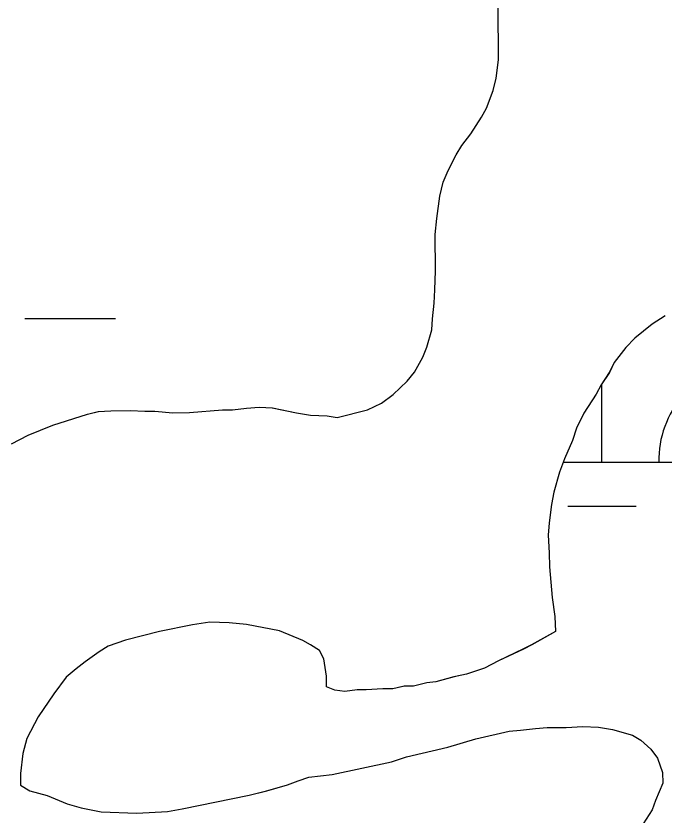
# Model space of a CAD drawing. Extents: x 3279314 to 3317160, y 734079 to 759431.
# Drawn here: x 3314586.8 to 3314815.1, y 745541.3 to 745823.1 of the extents above; entities that cross this region are included whole.
import ezdxf

# ---------------------------------------------------------------- set-up
doc = ezdxf.new("R2010")
doc.units = 0
doc.layers.add('V-SITE-VEGE', color=7, linetype='Continuous')
doc.layers.add('V-WETL-SWMP', color=7, linetype='Continuous')

msp = doc.modelspace()

# ---------------------------------------------------------------- linework, layer by layer
at = {"layer": 'V-SITE-VEGE'}
for p, q in [((3314756.81, 745807.6), (3314756.68, 745826.57)), ((3314755.98, 745801.17), (3314756.81, 745807.6)), ((3314754.84, 745796.78), (3314755.98, 745801.17)), ((3314752.55, 745790.64), (3314754.84, 745796.78)), ((3314750.82, 745787.41), (3314752.55, 745790.64)), ((3314747.06, 745781.55), (3314750.82, 745787.41)), ((3314743.88, 745777.44), (3314747.06, 745781.55)), ((3314741.86, 745774.22), (3314743.88, 745777.44)), ((3314738.98, 745768.65), (3314741.86, 745774.22)), ((3314737.26, 745764.55), (3314738.98, 745768.65)), ((3314736.12, 745759.58), (3314737.26, 745764.55)), ((3314735.01, 745751.7), (3314736.12, 745759.58)), ((3314734.47, 745746.14), (3314735.01, 745751.7)), ((3314734.55, 745733.3), (3314734.47, 745746.14)), ((3314734.31, 745726.59), (3314734.55, 745733.3)), ((3314734.05, 745721.92), (3314734.31, 745726.59)), ((3314733.51, 745716.37), (3314734.05, 745721.92)), ((3314733.24, 745712.57), (3314733.51, 745716.37)), ((3314815.52, 745717.52), (3314810.87, 745714.56)), ((3314810.87, 745714.56), (3314804.77, 745709.56)), ((3314731.53, 745706.43), (3314733.24, 745712.57)), ((3314804.77, 745709.56), (3314801.58, 745706.33)), ((3314730.1, 745702.92), (3314731.53, 745706.43)), ((3314801.58, 745706.33), (3314797.53, 745701.05)), ((3314727.21, 745697.64), (3314730.1, 745702.92)), ((3314797.53, 745701.05), (3314795.81, 745697.53)), ((3314724.61, 745694.41), (3314727.21, 745697.64)), ((3314795.81, 745697.53), (3314792.92, 745693.13)), ((3314719.68, 745689.71), (3314724.61, 745694.41)), ((3314792.92, 745693.13), (3314791.19, 745689.91)), ((3314715.61, 745686.76), (3314719.68, 745689.71)), ((3314791.19, 745689.91), (3314786.86, 745683.17)), ((3314668.05, 745684.97), (3314672.42, 745685.3)), ((3314672.42, 745685.3), (3314677.1, 745685.04)), ((3314677.1, 745685.04), (3314685.57, 745683.34)), ((3314710.67, 745684.39), (3314715.61, 745686.76)), ((3314599.79, 745678.96), (3314612.02, 745682.84)), ((3314612.02, 745682.84), (3314615.81, 745683.74)), ((3314615.81, 745683.74), (3314620.18, 745684.06)), ((3314620.18, 745684.06), (3314627.19, 745684.11)), ((3314627.19, 745684.11), (3314632.15, 745683.85)), ((3314632.15, 745683.85), (3314635.65, 745683.88)), ((3314635.65, 745683.88), (3314642.08, 745683.33)), ((3314642.08, 745683.33), (3314647.92, 745683.38)), ((3314647.92, 745683.38), (3314659.58, 745684.33)), ((3314659.58, 745684.33), (3314663.09, 745684.35)), ((3314663.09, 745684.35), (3314668.05, 745684.97)), ((3314685.57, 745683.34), (3314690.54, 745682.5)), ((3314690.54, 745682.5), (3314696.38, 745682.25)), ((3314696.38, 745682.25), (3314699.89, 745681.69)), ((3314699.89, 745681.69), (3314710.67, 745684.39)), ((3314786.86, 745683.17), (3314784.27, 745677.9)), ((3314591.06, 745675.39), (3314599.79, 745678.96)), ((3314784.27, 745677.9), (3314782.84, 745673.51)), ((3314585.24, 745672.44), (3314591.06, 745675.39)), ((3314782.84, 745673.51), (3314779.96, 745667.07)), ((3314779.96, 745667.07), (3314778.24, 745662.38)), ((3314778.24, 745662.38), (3314776.25, 745655.36)), ((3314776.25, 745655.36), (3314775.4, 745650.98)), ((3314775.4, 745650.98), (3314774.57, 745644.56)), ((3314774.57, 745644.56), (3314774.31, 745640.17)), ((3314774.31, 745640.17), (3314774.65, 745634.05)), ((3314774.65, 745634.05), (3314774.68, 745629.08)), ((3314774.68, 745629.08), (3314775.63, 745618.29)), ((3314775.63, 745618.29), (3314776.55, 745611.58)), ((3314655.14, 745609.58), (3314649.02, 745608.66)), ((3314661.86, 745609.33), (3314655.14, 745609.58)), ((3314667.99, 745608.79), (3314661.86, 745609.33)), ((3314776.55, 745611.58), (3314776.88, 745606.33)), ((3314637.36, 745606.24), (3314625.41, 745603.24)), ((3314649.02, 745608.66), (3314637.36, 745606.24)), ((3314679.68, 745606.54), (3314667.99, 745608.79)), ((3314687.88, 745603.09), (3314679.68, 745606.54)), ((3314776.88, 745606.33), (3314768.45, 745601.6)), ((3314619.29, 745601.16), (3314616.1, 745599.09)), ((3314625.41, 745603.24), (3314619.29, 745601.16)), ((3314690.51, 745601.65), (3314687.88, 745603.09)), ((3314693.74, 745599.63), (3314690.51, 745601.65)), ((3314768.45, 745601.6), (3314765.54, 745600.12)), ((3314616.1, 745599.09), (3314611.16, 745595.56)), ((3314695.22, 745596.72), (3314693.74, 745599.63)), ((3314765.54, 745600.12), (3314756.81, 745595.97)), ((3314611.16, 745595.56), (3314607.97, 745593.2)), ((3314696.14, 745590.6), (3314695.22, 745596.72)), ((3314756.81, 745595.97), (3314751.87, 745593.32)), ((3314607.97, 745593.2), (3314604.49, 745590.26)), ((3314751.87, 745593.32), (3314745.46, 745591.23)), ((3314604.49, 745590.26), (3314600.15, 745584.39)), ((3314696.16, 745586.8), (3314696.14, 745590.6)), ((3314741.09, 745590.32), (3314734.68, 745588.53)), ((3314745.46, 745591.23), (3314741.09, 745590.32)), ((3314699.09, 745585.66), (3314696.16, 745586.8)), ((3314723.6, 745586.99), (3314719.52, 745586.09)), ((3314726.81, 745587.01), (3314723.6, 745586.99)), ((3314731.47, 745588.21), (3314726.81, 745587.01)), ((3314734.68, 745588.53), (3314731.47, 745588.21)), ((3314600.15, 745584.39), (3314594.66, 745576.18)), ((3314702.6, 745585.1), (3314699.09, 745585.66)), ((3314706.97, 745585.71), (3314702.6, 745585.1)), ((3314710.18, 745585.73), (3314706.97, 745585.71)), ((3314716.02, 745586.06), (3314710.18, 745585.73)), ((3314719.52, 745586.09), (3314716.02, 745586.06)), ((3314594.66, 745576.18), (3314590.62, 745568.56)), ((3314769.82, 745572.13), (3314773.9, 745572.45)), ((3314773.9, 745572.45), (3314780.62, 745572.5)), ((3314780.62, 745572.5), (3314786.45, 745572.83)), ((3314786.45, 745572.83), (3314792, 745572.58)), ((3314792, 745572.58), (3314796.97, 745571.74)), ((3314748.83, 745568.49), (3314760.49, 745571.19)), ((3314760.49, 745571.19), (3314764.57, 745571.51)), ((3314764.57, 745571.51), (3314769.82, 745572.13)), ((3314796.97, 745571.74), (3314803.99, 745569.74)), ((3314803.99, 745569.74), (3314806.92, 745568.01)), ((3314590.62, 745568.56), (3314589.2, 745563.3)), ((3314738.93, 745565.5), (3314748.83, 745568.49)), ((3314806.92, 745568.01), (3314810.44, 745564.83)), ((3314724.35, 745562.19), (3314738.93, 745565.5)), ((3314810.44, 745564.83), (3314812.8, 745561.63)), ((3314589.2, 745563.3), (3314588.37, 745556.29)), ((3314719.11, 745560.4), (3314724.35, 745562.19)), ((3314812.8, 745561.63), (3314814.59, 745556.68)), ((3314698.13, 745555.88), (3314719.11, 745560.4)), ((3314588.37, 745556.29), (3314588.4, 745552.2)), ((3314689.96, 745554.94), (3314698.13, 745555.88)), ((3314814.59, 745556.68), (3314814.61, 745552.89)), ((3314682.39, 745552.26), (3314686.17, 745553.75)), ((3314686.17, 745553.75), (3314689.96, 745554.94)), ((3314814.61, 745552.89), (3314812.03, 745546.74)), ((3314588.4, 745552.2), (3314591.63, 745550.18)), ((3314591.63, 745550.18), (3314597.77, 745548.47)), ((3314668.99, 745548.67), (3314675.11, 745550.17)), ((3314675.11, 745550.17), (3314682.39, 745552.26)), ((3314597.77, 745548.47), (3314604.79, 745545.6)), ((3314645.38, 745543.83), (3314668.99, 745548.67)), ((3314604.79, 745545.6), (3314609.77, 745544.17)), ((3314609.77, 745544.17), (3314616.78, 745542.76)), ((3314812.03, 745546.74), (3314810.88, 745543.52)), ((3314616.78, 745542.76), (3314629.34, 745542.26)), ((3314629.34, 745542.26), (3314640.13, 745542.92)), ((3314640.13, 745542.92), (3314645.38, 745543.83)), ((3314810.88, 745543.52), (3314807.71, 745538.54))]:
    msp.add_line(p, q, dxfattribs=at)
at = {"layer": 'V-WETL-SWMP'}
for p, q in [((3314756.8, 745807.6), (3314756.67, 745826.57)), ((3314756.8, 745807.6), (3314756.67, 745826.57)), ((3314755.97, 745801.17), (3314756.8, 745807.6)), ((3314755.97, 745801.17), (3314756.8, 745807.6)), ((3314754.84, 745796.78), (3314755.97, 745801.17)), ((3314754.84, 745796.78), (3314755.97, 745801.17)), ((3314752.54, 745790.64), (3314754.84, 745796.78)), ((3314752.54, 745790.64), (3314754.84, 745796.78)), ((3314750.81, 745787.42), (3314752.54, 745790.64)), ((3314750.81, 745787.42), (3314752.54, 745790.64)), ((3314747.06, 745781.55), (3314750.81, 745787.42)), ((3314747.06, 745781.55), (3314750.81, 745787.42)), ((3314743.88, 745777.44), (3314747.06, 745781.55)), ((3314743.88, 745777.44), (3314747.06, 745781.55)), ((3314741.86, 745774.22), (3314743.88, 745777.44)), ((3314741.86, 745774.22), (3314743.88, 745777.44)), ((3314738.98, 745768.65), (3314741.86, 745774.22)), ((3314738.98, 745768.65), (3314741.86, 745774.22)), ((3314737.25, 745764.55), (3314738.98, 745768.65)), ((3314737.25, 745764.55), (3314738.98, 745768.65)), ((3314736.12, 745759.58), (3314737.25, 745764.55)), ((3314736.12, 745759.58), (3314737.25, 745764.55)), ((3314735.01, 745751.7), (3314736.12, 745759.58)), ((3314735.01, 745751.7), (3314736.12, 745759.58)), ((3314734.46, 745746.15), (3314735.01, 745751.7)), ((3314734.46, 745746.15), (3314735.01, 745751.7)), ((3314734.55, 745733.3), (3314734.46, 745746.15)), ((3314734.55, 745733.3), (3314734.46, 745746.15)), ((3314734.31, 745726.59), (3314734.55, 745733.3)), ((3314734.31, 745726.59), (3314734.55, 745733.3)), ((3314734.05, 745721.92), (3314734.31, 745726.59)), ((3314734.05, 745721.92), (3314734.31, 745726.59)), ((3314733.5, 745716.37), (3314734.05, 745721.92)), ((3314733.5, 745716.37), (3314734.05, 745721.92)), ((3314589.87, 745716.56), (3314621.87, 745716.57)), ((3314733.23, 745712.57), (3314733.5, 745716.37)), ((3314733.23, 745712.57), (3314733.5, 745716.37)), ((3314815.51, 745717.52), (3314810.86, 745714.57)), ((3314815.51, 745717.52), (3314810.86, 745714.57)), ((3314810.86, 745714.57), (3314804.77, 745709.56)), ((3314810.86, 745714.57), (3314804.77, 745709.56)), ((3314731.53, 745706.43), (3314733.23, 745712.57)), ((3314731.53, 745706.43), (3314733.23, 745712.57)), ((3314804.77, 745709.56), (3314801.58, 745706.33)), ((3314804.77, 745709.56), (3314801.58, 745706.33)), ((3314730.09, 745702.92), (3314731.53, 745706.43)), ((3314730.09, 745702.92), (3314731.53, 745706.43)), ((3314801.58, 745706.33), (3314797.53, 745701.05)), ((3314801.58, 745706.33), (3314797.53, 745701.05)), ((3314727.21, 745697.64), (3314730.09, 745702.92)), ((3314727.21, 745697.64), (3314730.09, 745702.92)), ((3314797.53, 745701.05), (3314795.8, 745697.53)), ((3314797.53, 745701.05), (3314795.8, 745697.53)), ((3314724.6, 745694.41), (3314727.21, 745697.64)), ((3314724.6, 745694.41), (3314727.21, 745697.64)), ((3314795.8, 745697.53), (3314792.91, 745693.14)), ((3314795.8, 745697.53), (3314792.91, 745693.14)), ((3314719.67, 745689.71), (3314724.6, 745694.41)), ((3314719.67, 745689.71), (3314724.6, 745694.41)), ((3314793.21, 745665.92), (3314793.19, 745693.56)), ((3314792.91, 745693.14), (3314791.18, 745689.91)), ((3314792.91, 745693.14), (3314791.18, 745689.91)), ((3314715.61, 745686.76), (3314719.67, 745689.71)), ((3314715.61, 745686.76), (3314719.67, 745689.71)), ((3314791.18, 745689.91), (3314786.85, 745683.17)), ((3314791.18, 745689.91), (3314786.85, 745683.17)), ((3314668.04, 745684.97), (3314672.42, 745685.3)), ((3314668.04, 745684.97), (3314672.42, 745685.3)), ((3314672.42, 745685.3), (3314677.09, 745685.04)), ((3314672.42, 745685.3), (3314677.09, 745685.04)), ((3314677.09, 745685.04), (3314685.57, 745683.34)), ((3314677.09, 745685.04), (3314685.57, 745683.34)), ((3314710.66, 745684.39), (3314715.61, 745686.76)), ((3314710.66, 745684.39), (3314715.61, 745686.76)), ((3314599.78, 745678.96), (3314612.01, 745682.84)), ((3314599.78, 745678.96), (3314612.01, 745682.84)), ((3314612.01, 745682.84), (3314615.8, 745683.74)), ((3314612.01, 745682.84), (3314615.8, 745683.74)), ((3314615.8, 745683.74), (3314620.18, 745684.06)), ((3314615.8, 745683.74), (3314620.18, 745684.06)), ((3314620.18, 745684.06), (3314627.18, 745684.11)), ((3314620.18, 745684.06), (3314627.18, 745684.11)), ((3314627.18, 745684.11), (3314632.15, 745683.85)), ((3314627.18, 745684.11), (3314632.15, 745683.85)), ((3314632.15, 745683.85), (3314635.65, 745683.88)), ((3314632.15, 745683.85), (3314635.65, 745683.88)), ((3314635.65, 745683.88), (3314642.08, 745683.34)), ((3314635.65, 745683.88), (3314642.08, 745683.34)), ((3314642.08, 745683.34), (3314647.91, 745683.38)), ((3314642.08, 745683.34), (3314647.91, 745683.38)), ((3314647.91, 745683.38), (3314659.58, 745684.33)), ((3314647.91, 745683.38), (3314659.58, 745684.33)), ((3314659.58, 745684.33), (3314663.08, 745684.36)), ((3314659.58, 745684.33), (3314663.08, 745684.36)), ((3314663.08, 745684.36), (3314668.04, 745684.97)), ((3314663.08, 745684.36), (3314668.04, 745684.97)), ((3314685.57, 745683.34), (3314690.53, 745682.5)), ((3314685.57, 745683.34), (3314690.53, 745682.5)), ((3314690.53, 745682.5), (3314696.37, 745682.25)), ((3314690.53, 745682.5), (3314696.37, 745682.25)), ((3314696.37, 745682.25), (3314699.88, 745681.69)), ((3314696.37, 745682.25), (3314699.88, 745681.69)), ((3314699.88, 745681.69), (3314710.66, 745684.39)), ((3314699.88, 745681.69), (3314710.66, 745684.39)), ((3314786.85, 745683.17), (3314784.26, 745677.9)), ((3314786.85, 745683.17), (3314784.26, 745677.9)), ((3314591.05, 745675.39), (3314599.78, 745678.96)), ((3314591.05, 745675.39), (3314599.78, 745678.96)), ((3314784.26, 745677.9), (3314782.83, 745673.51)), ((3314784.26, 745677.9), (3314782.83, 745673.51)), ((3314585.23, 745672.44), (3314591.05, 745675.39)), ((3314585.23, 745672.44), (3314591.05, 745675.39)), ((3314782.83, 745673.51), (3314779.96, 745667.07)), ((3314782.83, 745673.51), (3314779.96, 745667.07)), ((3314779.96, 745667.07), (3314778.24, 745662.39)), ((3314779.96, 745667.07), (3314778.24, 745662.39)), ((3314779.53, 745665.91), (3314843.21, 745665.94)), ((3314778.24, 745662.39), (3314776.25, 745655.37)), ((3314778.24, 745662.39), (3314776.25, 745655.37)), ((3314776.25, 745655.37), (3314775.4, 745650.98)), ((3314776.25, 745655.37), (3314775.4, 745650.98)), ((3314775.4, 745650.98), (3314774.57, 745644.55)), ((3314775.4, 745650.98), (3314774.57, 745644.55)), ((3314781.21, 745650.48), (3314805.21, 745650.49)), ((3314774.57, 745644.55), (3314774.31, 745640.17)), ((3314774.57, 745644.55), (3314774.31, 745640.17)), ((3314774.31, 745640.17), (3314774.64, 745634.05)), ((3314774.31, 745640.17), (3314774.64, 745634.05)), ((3314774.64, 745634.05), (3314774.68, 745629.09)), ((3314774.64, 745634.05), (3314774.68, 745629.09)), ((3314774.68, 745629.09), (3314775.63, 745618.29)), ((3314774.68, 745629.09), (3314775.63, 745618.29)), ((3314775.63, 745618.29), (3314776.55, 745611.59)), ((3314775.63, 745618.29), (3314776.55, 745611.59)), ((3314655.14, 745609.58), (3314649.01, 745608.66)), ((3314655.14, 745609.58), (3314649.01, 745608.66)), ((3314661.85, 745609.33), (3314655.14, 745609.58)), ((3314661.85, 745609.33), (3314655.14, 745609.58)), ((3314667.98, 745608.79), (3314661.85, 745609.33)), ((3314667.98, 745608.79), (3314661.85, 745609.33)), ((3314776.55, 745611.59), (3314776.88, 745606.33)), ((3314776.55, 745611.59), (3314776.88, 745606.33)), ((3314637.35, 745606.25), (3314625.41, 745603.24)), ((3314637.35, 745606.25), (3314625.41, 745603.24)), ((3314649.01, 745608.66), (3314637.35, 745606.25)), ((3314649.01, 745608.66), (3314637.35, 745606.25)), ((3314679.68, 745606.54), (3314667.98, 745608.79)), ((3314679.68, 745606.54), (3314667.98, 745608.79)), ((3314687.87, 745603.09), (3314679.68, 745606.54)), ((3314687.87, 745603.09), (3314679.68, 745606.54)), ((3314776.88, 745606.33), (3314768.44, 745601.61)), ((3314776.88, 745606.33), (3314768.44, 745601.61)), ((3314619.29, 745601.16), (3314616.1, 745599.09)), ((3314619.29, 745601.16), (3314616.1, 745599.09)), ((3314625.41, 745603.24), (3314619.29, 745601.16)), ((3314625.41, 745603.24), (3314619.29, 745601.16)), ((3314690.51, 745601.65), (3314687.87, 745603.09)), ((3314690.51, 745601.65), (3314687.87, 745603.09)), ((3314693.73, 745599.63), (3314690.51, 745601.65)), ((3314693.73, 745599.63), (3314690.51, 745601.65)), ((3314768.44, 745601.61), (3314765.54, 745600.13)), ((3314768.44, 745601.61), (3314765.54, 745600.13)), ((3314616.1, 745599.09), (3314611.16, 745595.56)), ((3314616.1, 745599.09), (3314611.16, 745595.56)), ((3314695.21, 745596.72), (3314693.73, 745599.63)), ((3314695.21, 745596.72), (3314693.73, 745599.63)), ((3314765.54, 745600.13), (3314756.81, 745595.98)), ((3314765.54, 745600.13), (3314756.81, 745595.98)), ((3314611.16, 745595.56), (3314607.96, 745593.2)), ((3314611.16, 745595.56), (3314607.96, 745593.2)), ((3314696.13, 745590.6), (3314695.21, 745596.72)), ((3314696.13, 745590.6), (3314695.21, 745596.72)), ((3314756.81, 745595.98), (3314751.86, 745593.32)), ((3314756.81, 745595.98), (3314751.86, 745593.32)), ((3314607.96, 745593.2), (3314604.48, 745590.26)), ((3314607.96, 745593.2), (3314604.48, 745590.26)), ((3314751.86, 745593.32), (3314745.46, 745591.23)), ((3314751.86, 745593.32), (3314745.46, 745591.23)), ((3314604.48, 745590.26), (3314600.14, 745584.39)), ((3314604.48, 745590.26), (3314600.14, 745584.39)), ((3314696.16, 745586.8), (3314696.13, 745590.6)), ((3314696.16, 745586.8), (3314696.13, 745590.6)), ((3314741.08, 745590.32), (3314734.68, 745588.53)), ((3314741.08, 745590.32), (3314734.68, 745588.53)), ((3314745.46, 745591.23), (3314741.08, 745590.32)), ((3314745.46, 745591.23), (3314741.08, 745590.32)), ((3314699.08, 745585.66), (3314696.16, 745586.8)), ((3314699.08, 745585.66), (3314696.16, 745586.8)), ((3314723.59, 745586.99), (3314719.51, 745586.09)), ((3314723.59, 745586.99), (3314719.51, 745586.09)), ((3314726.8, 745587.01), (3314723.59, 745586.99)), ((3314726.8, 745587.01), (3314723.59, 745586.99)), ((3314731.47, 745588.21), (3314726.8, 745587.01)), ((3314731.47, 745588.21), (3314726.8, 745587.01)), ((3314734.68, 745588.53), (3314731.47, 745588.21)), ((3314734.68, 745588.53), (3314731.47, 745588.21)), ((3314600.14, 745584.39), (3314594.65, 745576.18)), ((3314600.14, 745584.39), (3314594.65, 745576.18)), ((3314702.59, 745585.1), (3314699.08, 745585.66)), ((3314702.59, 745585.1), (3314699.08, 745585.66)), ((3314706.97, 745585.71), (3314702.59, 745585.1)), ((3314706.97, 745585.71), (3314702.59, 745585.1)), ((3314710.18, 745585.73), (3314706.97, 745585.71)), ((3314710.18, 745585.73), (3314706.97, 745585.71)), ((3314716.01, 745586.06), (3314710.18, 745585.73)), ((3314716.01, 745586.06), (3314710.18, 745585.73)), ((3314719.51, 745586.09), (3314716.01, 745586.06)), ((3314719.51, 745586.09), (3314716.01, 745586.06)), ((3314594.65, 745576.18), (3314590.62, 745568.56)), ((3314594.65, 745576.18), (3314590.62, 745568.56)), ((3314769.82, 745572.13), (3314773.9, 745572.45)), ((3314769.82, 745572.13), (3314773.9, 745572.45)), ((3314773.9, 745572.45), (3314780.61, 745572.5)), ((3314773.9, 745572.45), (3314780.61, 745572.5)), ((3314780.61, 745572.5), (3314786.45, 745572.83)), ((3314780.61, 745572.5), (3314786.45, 745572.83)), ((3314786.45, 745572.83), (3314792, 745572.58)), ((3314786.45, 745572.83), (3314792, 745572.58)), ((3314792, 745572.58), (3314796.96, 745571.74)), ((3314792, 745572.58), (3314796.96, 745571.74)), ((3314748.82, 745568.49), (3314760.48, 745571.19)), ((3314748.82, 745568.49), (3314760.48, 745571.19)), ((3314760.48, 745571.19), (3314764.57, 745571.51)), ((3314760.48, 745571.19), (3314764.57, 745571.51)), ((3314764.57, 745571.51), (3314769.82, 745572.13)), ((3314764.57, 745571.51), (3314769.82, 745572.13)), ((3314796.96, 745571.74), (3314803.98, 745569.74)), ((3314796.96, 745571.74), (3314803.98, 745569.74)), ((3314803.98, 745569.74), (3314806.91, 745568.01)), ((3314803.98, 745569.74), (3314806.91, 745568.01)), ((3314590.62, 745568.56), (3314589.2, 745563.3)), ((3314590.62, 745568.56), (3314589.2, 745563.3)), ((3314738.92, 745565.5), (3314748.82, 745568.49)), ((3314738.92, 745565.5), (3314748.82, 745568.49)), ((3314806.91, 745568.01), (3314810.44, 745564.83)), ((3314806.91, 745568.01), (3314810.44, 745564.83)), ((3314724.35, 745562.19), (3314738.92, 745565.5)), ((3314724.35, 745562.19), (3314738.92, 745565.5)), ((3314810.44, 745564.83), (3314812.8, 745561.63)), ((3314810.44, 745564.83), (3314812.8, 745561.63)), ((3314589.2, 745563.3), (3314588.37, 745556.29)), ((3314589.2, 745563.3), (3314588.37, 745556.29)), ((3314719.11, 745560.4), (3314724.35, 745562.19)), ((3314719.11, 745560.4), (3314724.35, 745562.19)), ((3314812.8, 745561.63), (3314814.58, 745556.68)), ((3314812.8, 745561.63), (3314814.58, 745556.68)), ((3314698.12, 745555.88), (3314719.11, 745560.4)), ((3314698.12, 745555.88), (3314719.11, 745560.4)), ((3314588.37, 745556.29), (3314588.4, 745552.2)), ((3314588.37, 745556.29), (3314588.4, 745552.2)), ((3314689.96, 745554.94), (3314698.12, 745555.88)), ((3314689.96, 745554.94), (3314698.12, 745555.88)), ((3314814.58, 745556.68), (3314814.61, 745552.89)), ((3314814.58, 745556.68), (3314814.61, 745552.89)), ((3314682.39, 745552.27), (3314686.17, 745553.75)), ((3314682.39, 745552.27), (3314686.17, 745553.75)), ((3314686.17, 745553.75), (3314689.96, 745554.94)), ((3314686.17, 745553.75), (3314689.96, 745554.94)), ((3314814.61, 745552.89), (3314812.02, 745546.74)), ((3314814.61, 745552.89), (3314812.02, 745546.74)), ((3314588.4, 745552.2), (3314591.62, 745550.18)), ((3314588.4, 745552.2), (3314591.62, 745550.18)), ((3314591.62, 745550.18), (3314597.76, 745548.47)), ((3314591.62, 745550.18), (3314597.76, 745548.47)), ((3314668.98, 745548.67), (3314675.1, 745550.17)), ((3314668.98, 745548.67), (3314675.1, 745550.17)), ((3314675.1, 745550.17), (3314682.39, 745552.27)), ((3314675.1, 745550.17), (3314682.39, 745552.27)), ((3314597.76, 745548.47), (3314604.79, 745545.6)), ((3314597.76, 745548.47), (3314604.79, 745545.6)), ((3314645.37, 745543.84), (3314668.98, 745548.67)), ((3314645.37, 745543.84), (3314668.98, 745548.67)), ((3314604.79, 745545.6), (3314609.76, 745544.17)), ((3314604.79, 745545.6), (3314609.76, 745544.17)), ((3314609.76, 745544.17), (3314616.78, 745542.76)), ((3314609.76, 745544.17), (3314616.78, 745542.76)), ((3314812.02, 745546.74), (3314810.88, 745543.52)), ((3314812.02, 745546.74), (3314810.88, 745543.52)), ((3314616.78, 745542.76), (3314629.33, 745542.27)), ((3314616.78, 745542.76), (3314629.33, 745542.27)), ((3314629.33, 745542.27), (3314640.13, 745542.92)), ((3314629.33, 745542.27), (3314640.13, 745542.92)), ((3314640.13, 745542.92), (3314645.37, 745543.84)), ((3314640.13, 745542.92), (3314645.37, 745543.84)), ((3314810.88, 745543.52), (3314807.7, 745538.54)), ((3314810.88, 745543.52), (3314807.7, 745538.54))]:
    msp.add_line(p, q, dxfattribs=at)
msp.add_arc((3314848.45, 745666.42), 35.25, 139.2573, 180.801, dxfattribs=at)

doc.saveas('drawing.dxf')
